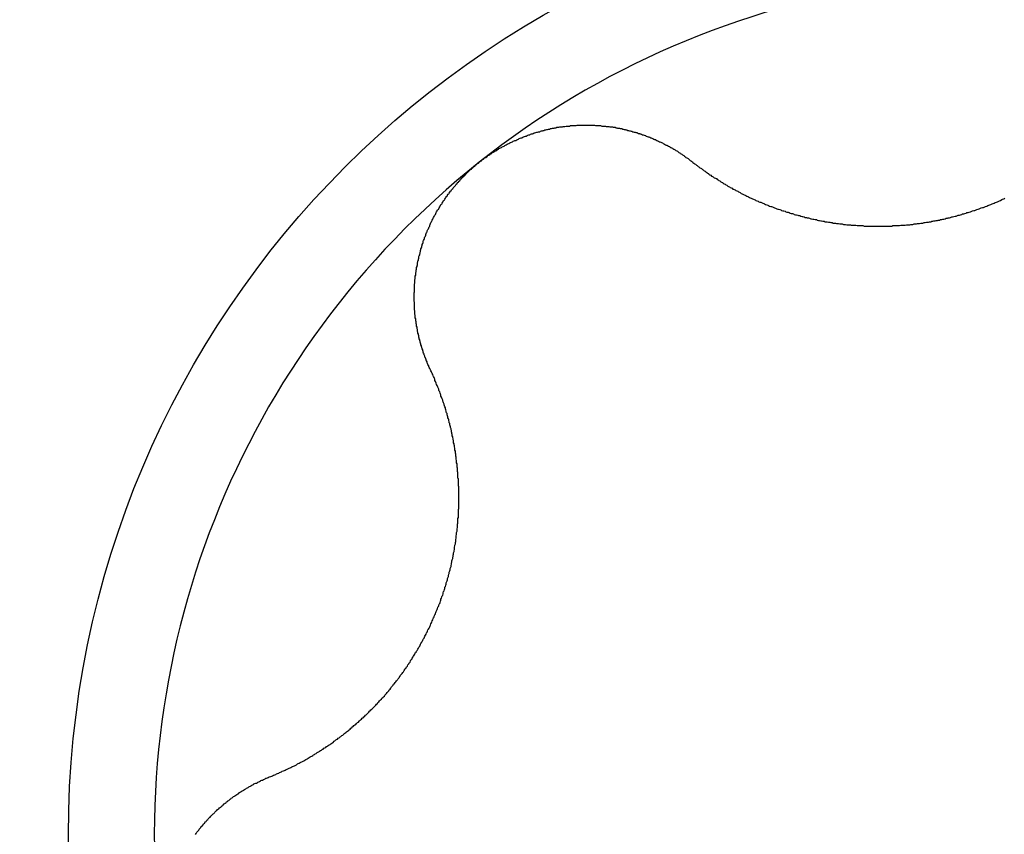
# Model space of a CAD drawing. Extents: x 1107 to 4046, y 937 to 3355.
# Tile 294 of 656: x 1455.93 to 1458.19, y 1883.72 to 1885.59. Entities that reach past the tile are written whole.
import ezdxf

# ---------------------------------------------------------------- set-up
doc = ezdxf.new("R2010")
doc.units = 0
doc.layers.add('KF_VIDA_L___C_RIGHT', color=7, linetype='CONTINUOUS')

# ---------------------------------------------------------------- blocks, each defined once
blk = doc.blocks.new('KF_VIDA_L___C_RIGHT')
at = {"layer": 'KF_VIDA_L___C_RIGHT'}
for points in [[(-129.238, 196.048, 0), (-129.237, 196.046, 0), (-129.235, 196.045, 0), (-129.233, 196.043, 0), (-129.231, 196.042, 0), (-129.229, 196.04, 0), (-129.227, 196.039, 0), (-129.225, 196.037, 0), (-129.223, 196.036, 0), (-129.221, 196.034, 0), (-129.219, 196.033, 0), (-129.217, 196.032, 0), (-129.215, 196.03, 0), (-129.213, 196.029, 0), (-129.211, 196.027, 0), (-129.209, 196.026, 0), (-129.207, 196.025, 0), (-129.205, 196.023, 0), (-129.203, 196.022, 0), (-129.201, 196.021, 0), (-129.2, 196.019, 0), (-129.198, 196.018, 0), (-129.196, 196.017, 0), (-129.194, 196.015, 0), (-129.192, 196.014, 0), (-129.19, 196.013, 0), (-129.188, 196.011, 0), (-129.185, 196.01, 0), (-129.183, 196.009, 0), (-129.181, 196.007, 0), (-129.179, 196.006, 0), (-129.177, 196.005, 0), (-129.175, 196.004, 0), (-129.173, 196.002, 0), (-129.171, 196.001, 0), (-129.169, 196, 0), (-129.167, 195.999, 0), (-129.165, 195.997, 0), (-129.163, 195.996, 0), (-129.161, 195.995, 0), (-129.159, 195.994, 0), (-129.157, 195.992, 0), (-129.155, 195.991, 0), (-129.153, 195.99, 0), (-129.151, 195.989, 0), (-129.149, 195.988, 0), (-129.147, 195.987, 0), (-129.145, 195.985, 0), (-129.142, 195.984, 0), (-129.14, 195.983, 0), (-129.138, 195.982, 0), (-129.136, 195.981, 0), (-129.134, 195.98, 0), (-129.132, 195.979, 0), (-129.13, 195.978, 0), (-129.128, 195.977, 0), (-129.126, 195.975, 0), (-129.124, 195.974, 0), (-129.122, 195.973, 0), (-129.119, 195.972, 0), (-129.117, 195.971, 0), (-129.115, 195.97, 0), (-129.113, 195.969, 0), (-129.111, 195.968, 0), (-129.109, 195.967, 0), (-129.107, 195.966, 0), (-129.105, 195.965, 0), (-129.103, 195.964, 0), (-129.1, 195.963, 0), (-129.098, 195.962, 0), (-129.096, 195.961, 0), (-129.094, 195.96, 0), (-129.092, 195.959, 0), (-129.09, 195.958, 0), (-129.087, 195.957, 0), (-129.085, 195.956, 0), (-129.083, 195.955, 0), (-129.081, 195.955, 0), (-129.079, 195.954, 0), (-129.076, 195.953, 0), (-129.074, 195.952, 0), (-129.072, 195.951, 0), (-129.07, 195.95, 0), (-129.067, 195.949, 0), (-129.065, 195.948, 0), (-129.063, 195.947, 0), (-129.061, 195.946, 0), (-129.058, 195.945, 0), (-129.056, 195.945, 0), (-129.054, 195.944, 0), (-129.051, 195.943, 0), (-129.049, 195.942, 0), (-129.047, 195.941, 0), (-129.044, 195.94, 0), (-129.042, 195.939, 0), (-129.04, 195.939, 0), (-129.037, 195.938, 0), (-129.035, 195.937, 0), (-129.033, 195.936, 0), (-129.03, 195.935, 0), (-129.028, 195.935, 0), (-129.025, 195.934, 0), (-129.023, 195.933, 0), (-129.021, 195.932, 0), (-129.018, 195.932, 0), (-129.016, 195.931, 0), (-129.013, 195.93, 0), (-129.011, 195.929, 0), (-129.008, 195.929, 0), (-129.006, 195.928, 0), (-129.004, 195.927, 0), (-129.001, 195.926, 0), (-128.999, 195.926, 0), (-128.996, 195.925, 0), (-128.994, 195.924, 0), (-128.991, 195.924, 0), (-128.989, 195.923, 0), (-128.986, 195.922, 0), (-128.984, 195.922, 0), (-128.981, 195.921, 0), (-128.979, 195.92, 0), (-128.976, 195.92, 0), (-128.974, 195.919, 0), (-128.971, 195.919, 0), (-128.969, 195.918, 0), (-128.966, 195.917, 0), (-128.964, 195.917, 0), (-128.961, 195.916, 0), (-128.959, 195.916, 0), (-128.956, 195.915, 0), (-128.953, 195.915, 0), (-128.951, 195.914, 0), (-128.948, 195.913, 0), (-128.946, 195.913, 0), (-128.943, 195.912, 0), (-128.941, 195.912, 0), (-128.938, 195.911, 0), (-128.935, 195.911, 0), (-128.933, 195.91, 0), (-128.93, 195.91, 0), (-128.928, 195.91, 0), (-128.925, 195.909, 0), (-128.922, 195.909, 0), (-128.92, 195.908, 0), (-128.917, 195.908, 0), (-128.915, 195.907, 0), (-128.912, 195.907, 0), (-128.909, 195.907, 0), (-128.907, 195.906, 0), (-128.904, 195.906, 0), (-128.902, 195.906, 0), (-128.899, 195.905, 0), (-128.896, 195.905, 0), (-128.894, 195.905, 0), (-128.891, 195.904, 0), (-128.888, 195.904, 0), (-128.886, 195.904, 0), (-128.883, 195.903, 0), (-128.881, 195.903, 0), (-128.878, 195.903, 0), (-128.875, 195.903, 0), (-128.873, 195.902, 0), (-128.87, 195.902, 0), (-128.867, 195.902, 0), (-128.865, 195.902, 0), (-128.862, 195.902, 0), (-128.859, 195.901, 0), (-128.857, 195.901, 0), (-128.854, 195.901, 0), (-128.851, 195.901, 0), (-128.849, 195.901, 0), (-128.846, 195.901, 0), (-128.843, 195.9, 0), (-128.841, 195.9, 0), (-128.838, 195.9, 0), (-128.836, 195.9, 0), (-128.833, 195.9, 0), (-128.83, 195.9, 0), (-128.828, 195.9, 0), (-128.825, 195.9, 0), (-128.822, 195.9, 0), (-128.82, 195.9, 0), (-128.817, 195.9, 0), (-128.814, 195.9, 0), (-128.812, 195.9, 0), (-128.809, 195.9, 0), (-128.806, 195.9, 0), (-128.804, 195.9, 0), (-128.801, 195.9, 0), (-128.798, 195.9, 0), (-128.796, 195.9, 0), (-128.793, 195.9, 0), (-128.791, 195.9, 0), (-128.788, 195.9, 0), (-128.785, 195.9, 0), (-128.783, 195.9, 0), (-128.78, 195.9, 0), (-128.777, 195.901, 0), (-128.775, 195.901, 0), (-128.772, 195.901, 0), (-128.77, 195.901, 0), (-128.767, 195.901, 0), (-128.764, 195.901, 0), (-128.762, 195.901, 0), (-128.759, 195.902, 0), (-128.757, 195.902, 0), (-128.754, 195.902, 0), (-128.751, 195.902, 0), (-128.749, 195.902, 0), (-128.746, 195.903, 0), (-128.744, 195.903, 0), (-128.741, 195.903, 0), (-128.738, 195.903, 0), (-128.736, 195.904, 0), (-128.733, 195.904, 0), (-128.731, 195.904, 0), (-128.728, 195.905, 0), (-128.726, 195.905, 0), (-128.723, 195.905, 0), (-128.721, 195.906, 0), (-128.718, 195.906, 0), (-128.716, 195.906, 0), (-128.713, 195.907, 0), (-128.711, 195.907, 0), (-128.708, 195.907, 0), (-128.705, 195.908, 0), (-128.703, 195.908, 0), (-128.7, 195.909, 0), (-128.698, 195.909, 0), (-128.695, 195.909, 0), (-128.693, 195.91, 0), (-128.69, 195.91, 0), (-128.688, 195.911, 0), (-128.685, 195.911, 0), (-128.683, 195.912, 0), (-128.68, 195.912, 0), (-128.678, 195.913, 0), (-128.675, 195.913, 0), (-128.673, 195.914, 0), (-128.67, 195.914, 0), (-128.668, 195.915, 0), (-128.665, 195.915, 0), (-128.662, 195.916, 0), (-128.66, 195.916, 0), (-128.657, 195.917, 0), (-128.655, 195.918, 0), (-128.652, 195.918, 0), (-128.65, 195.919, 0), (-128.647, 195.919, 0), (-128.645, 195.92, 0), (-128.642, 195.921, 0), (-128.64, 195.921, 0), (-128.637, 195.922, 0), (-128.634, 195.923, 0), (-128.632, 195.923, 0), (-128.629, 195.924, 0), (-128.627, 195.925, 0), (-128.624, 195.925, 0), (-128.622, 195.926, 0), (-128.619, 195.927, 0), (-128.617, 195.928, 0), (-128.614, 195.928, 0), (-128.612, 195.929, 0), (-128.609, 195.93, 0), (-128.607, 195.931, 0), (-128.604, 195.931, 0), (-128.602, 195.932, 0), (-128.599, 195.933, 0), (-128.596, 195.934, 0), (-128.594, 195.935, 0), (-128.591, 195.936, 0), (-128.589, 195.936, 0), (-128.586, 195.937, 0), (-128.584, 195.938, 0), (-128.581, 195.939, 0), (-128.579, 195.94, 0), (-128.576, 195.941, 0), (-128.574, 195.942, 0), (-128.571, 195.943, 0), (-128.569, 195.943, 0), (-128.566, 195.944, 0), (-128.564, 195.945, 0), (-128.561, 195.946, 0), (-128.559, 195.947, 0), (-128.557, 195.948, 0), (-128.554, 195.949, 0), (-128.552, 195.95, 0), (-128.549, 195.951, 0), (-128.547, 195.952, 0), (-128.544, 195.953, 0), (-128.542, 195.954, 0), (-128.539, 195.955, 0), (-128.537, 195.956, 0), (-128.534, 195.957, 0), (-128.532, 195.958, 0), (-128.53, 195.959, 0), (-128.527, 195.961, 0), (-128.525, 195.962, 0), (-128.522, 195.963, 0), (-128.52, 195.964, 0)], [(-129.728, 196.047, 0), (-129.727, 196.048, 0), (-129.725, 196.049, 0), (-129.723, 196.05, 0), (-129.722, 196.052, 0), (-129.72, 196.053, 0), (-129.718, 196.054, 0), (-129.717, 196.056, 0), (-129.715, 196.057, 0), (-129.713, 196.058, 0), (-129.711, 196.059, 0), (-129.71, 196.06, 0), (-129.708, 196.062, 0), (-129.706, 196.063, 0), (-129.704, 196.064, 0), (-129.703, 196.065, 0), (-129.701, 196.066, 0), (-129.699, 196.068, 0), (-129.697, 196.069, 0), (-129.695, 196.07, 0), (-129.694, 196.071, 0), (-129.692, 196.072, 0), (-129.69, 196.073, 0), (-129.688, 196.074, 0), (-129.686, 196.076, 0), (-129.684, 196.077, 0), (-129.683, 196.078, 0), (-129.681, 196.079, 0), (-129.679, 196.08, 0), (-129.677, 196.081, 0), (-129.675, 196.082, 0), (-129.673, 196.083, 0), (-129.671, 196.084, 0), (-129.669, 196.085, 0), (-129.668, 196.086, 0), (-129.666, 196.087, 0), (-129.664, 196.088, 0), (-129.662, 196.089, 0), (-129.66, 196.09, 0), (-129.658, 196.091, 0), (-129.656, 196.092, 0), (-129.654, 196.093, 0), (-129.652, 196.094, 0), (-129.65, 196.095, 0), (-129.648, 196.096, 0), (-129.646, 196.097, 0), (-129.644, 196.097, 0), (-129.642, 196.098, 0), (-129.64, 196.099, 0), (-129.638, 196.1, 0), (-129.636, 196.101, 0), (-129.634, 196.102, 0), (-129.632, 196.103, 0), (-129.63, 196.103, 0), (-129.628, 196.104, 0), (-129.626, 196.105, 0), (-129.624, 196.106, 0), (-129.622, 196.107, 0), (-129.62, 196.107, 0), (-129.618, 196.108, 0), (-129.616, 196.109, 0), (-129.614, 196.11, 0), (-129.612, 196.11, 0), (-129.61, 196.111, 0), (-129.608, 196.112, 0), (-129.606, 196.112, 0), (-129.604, 196.113, 0), (-129.602, 196.114, 0), (-129.6, 196.114, 0), (-129.598, 196.115, 0), (-129.596, 196.116, 0), (-129.594, 196.116, 0), (-129.592, 196.117, 0), (-129.589, 196.117, 0), (-129.587, 196.118, 0), (-129.585, 196.119, 0), (-129.583, 196.119, 0), (-129.581, 196.12, 0), (-129.579, 196.12, 0), (-129.577, 196.121, 0), (-129.575, 196.121, 0), (-129.573, 196.122, 0), (-129.571, 196.122, 0), (-129.569, 196.123, 0), (-129.566, 196.123, 0), (-129.564, 196.124, 0), (-129.562, 196.124, 0), (-129.56, 196.125, 0), (-129.558, 196.125, 0), (-129.556, 196.125, 0), (-129.554, 196.126, 0), (-129.552, 196.126, 0), (-129.55, 196.127, 0), (-129.547, 196.127, 0), (-129.545, 196.127, 0), (-129.543, 196.128, 0), (-129.541, 196.128, 0), (-129.539, 196.128, 0), (-129.537, 196.128, 0), (-129.535, 196.129, 0), (-129.533, 196.129, 0), (-129.531, 196.129, 0), (-129.528, 196.13, 0), (-129.526, 196.13, 0), (-129.524, 196.13, 0), (-129.522, 196.13, 0), (-129.52, 196.13, 0), (-129.518, 196.131, 0), (-129.516, 196.131, 0), (-129.514, 196.131, 0), (-129.511, 196.131, 0), (-129.509, 196.131, 0), (-129.507, 196.131, 0), (-129.505, 196.131, 0), (-129.503, 196.132, 0), (-129.501, 196.132, 0), (-129.499, 196.132, 0), (-129.497, 196.132, 0), (-129.494, 196.132, 0), (-129.492, 196.132, 0), (-129.49, 196.132, 0), (-129.488, 196.132, 0), (-129.486, 196.132, 0), (-129.484, 196.132, 0), (-129.482, 196.132, 0), (-129.48, 196.132, 0), (-129.478, 196.132, 0), (-129.476, 196.132, 0), (-129.473, 196.132, 0), (-129.471, 196.132, 0), (-129.469, 196.132, 0), (-129.467, 196.132, 0), (-129.465, 196.132, 0), (-129.463, 196.132, 0), (-129.461, 196.131, 0), (-129.459, 196.131, 0), (-129.457, 196.131, 0), (-129.455, 196.131, 0), (-129.453, 196.131, 0), (-129.451, 196.131, 0), (-129.449, 196.131, 0), (-129.446, 196.13, 0), (-129.444, 196.13, 0), (-129.442, 196.13, 0), (-129.44, 196.13, 0), (-129.438, 196.13, 0), (-129.436, 196.129, 0), (-129.434, 196.129, 0), (-129.432, 196.129, 0), (-129.43, 196.129, 0), (-129.428, 196.128, 0), (-129.426, 196.128, 0), (-129.424, 196.128, 0), (-129.422, 196.128, 0), (-129.42, 196.127, 0), (-129.418, 196.127, 0), (-129.416, 196.127, 0), (-129.414, 196.126, 0), (-129.412, 196.126, 0), (-129.41, 196.125, 0), (-129.408, 196.125, 0), (-129.406, 196.125, 0), (-129.404, 196.124, 0), (-129.402, 196.124, 0), (-129.4, 196.124, 0), (-129.398, 196.123, 0), (-129.397, 196.123, 0), (-129.395, 196.122, 0), (-129.393, 196.122, 0), (-129.391, 196.121, 0), (-129.389, 196.121, 0), (-129.387, 196.12, 0), (-129.385, 196.12, 0), (-129.383, 196.119, 0), (-129.381, 196.119, 0), (-129.379, 196.118, 0), (-129.377, 196.118, 0), (-129.376, 196.117, 0), (-129.374, 196.117, 0), (-129.372, 196.116, 0), (-129.37, 196.116, 0), (-129.368, 196.115, 0), (-129.366, 196.115, 0), (-129.364, 196.114, 0), (-129.362, 196.113, 0), (-129.36, 196.113, 0), (-129.359, 196.112, 0), (-129.357, 196.112, 0), (-129.355, 196.111, 0), (-129.353, 196.11, 0), (-129.351, 196.11, 0), (-129.349, 196.109, 0), (-129.347, 196.108, 0), (-129.345, 196.108, 0), (-129.344, 196.107, 0), (-129.342, 196.106, 0), (-129.34, 196.105, 0), (-129.338, 196.105, 0), (-129.336, 196.104, 0), (-129.334, 196.103, 0), (-129.333, 196.103, 0), (-129.331, 196.102, 0), (-129.329, 196.101, 0), (-129.327, 196.1, 0), (-129.325, 196.099, 0), (-129.323, 196.099, 0), (-129.322, 196.098, 0), (-129.32, 196.097, 0), (-129.318, 196.096, 0), (-129.316, 196.095, 0), (-129.314, 196.094, 0), (-129.313, 196.094, 0), (-129.311, 196.093, 0), (-129.309, 196.092, 0), (-129.307, 196.091, 0), (-129.305, 196.09, 0), (-129.304, 196.089, 0), (-129.302, 196.088, 0), (-129.3, 196.087, 0), (-129.298, 196.086, 0), (-129.297, 196.086, 0), (-129.295, 196.085, 0), (-129.293, 196.084, 0), (-129.291, 196.083, 0), (-129.29, 196.082, 0), (-129.288, 196.081, 0), (-129.286, 196.08, 0), (-129.284, 196.079, 0), (-129.283, 196.078, 0), (-129.281, 196.077, 0), (-129.279, 196.076, 0), (-129.278, 196.075, 0), (-129.276, 196.074, 0), (-129.274, 196.073, 0), (-129.272, 196.072, 0), (-129.271, 196.071, 0), (-129.269, 196.069, 0), (-129.267, 196.068, 0), (-129.266, 196.067, 0), (-129.264, 196.066, 0), (-129.262, 196.065, 0), (-129.261, 196.064, 0), (-129.259, 196.063, 0), (-129.258, 196.062, 0), (-129.256, 196.061, 0), (-129.254, 196.059, 0), (-129.253, 196.058, 0), (-129.251, 196.057, 0), (-129.249, 196.056, 0), (-129.248, 196.055, 0), (-129.246, 196.054, 0), (-129.245, 196.052, 0), (-129.243, 196.051, 0), (-129.242, 196.05, 0), (-129.24, 196.049, 0), (-129.238, 196.048, 0)], [(-129.84, 195.57, 0), (-129.841, 195.571, 0), (-129.842, 195.573, 0), (-129.843, 195.575, 0), (-129.844, 195.577, 0), (-129.844, 195.579, 0), (-129.845, 195.58, 0), (-129.846, 195.582, 0), (-129.847, 195.584, 0), (-129.848, 195.586, 0), (-129.848, 195.588, 0), (-129.849, 195.59, 0), (-129.85, 195.591, 0), (-129.85, 195.593, 0), (-129.851, 195.595, 0), (-129.852, 195.597, 0), (-129.853, 195.599, 0), (-129.853, 195.601, 0), (-129.854, 195.603, 0), (-129.855, 195.604, 0), (-129.855, 195.606, 0), (-129.856, 195.608, 0), (-129.857, 195.61, 0), (-129.857, 195.612, 0), (-129.858, 195.614, 0), (-129.858, 195.616, 0), (-129.859, 195.618, 0), (-129.86, 195.62, 0), (-129.86, 195.621, 0), (-129.861, 195.623, 0), (-129.861, 195.625, 0), (-129.862, 195.627, 0), (-129.862, 195.629, 0), (-129.863, 195.631, 0), (-129.864, 195.633, 0), (-129.864, 195.635, 0), (-129.865, 195.637, 0), (-129.865, 195.639, 0), (-129.866, 195.641, 0), (-129.866, 195.643, 0), (-129.867, 195.644, 0), (-129.867, 195.646, 0), (-129.867, 195.648, 0), (-129.868, 195.65, 0), (-129.868, 195.652, 0), (-129.869, 195.654, 0), (-129.869, 195.656, 0), (-129.87, 195.658, 0), (-129.87, 195.66, 0), (-129.87, 195.662, 0), (-129.871, 195.664, 0), (-129.871, 195.666, 0), (-129.871, 195.668, 0), (-129.872, 195.67, 0), (-129.872, 195.672, 0), (-129.872, 195.674, 0), (-129.873, 195.676, 0), (-129.873, 195.678, 0), (-129.873, 195.68, 0), (-129.874, 195.682, 0), (-129.874, 195.683, 0), (-129.874, 195.685, 0), (-129.874, 195.687, 0), (-129.875, 195.689, 0), (-129.875, 195.691, 0), (-129.875, 195.693, 0), (-129.875, 195.695, 0), (-129.876, 195.697, 0), (-129.876, 195.699, 0), (-129.876, 195.701, 0), (-129.876, 195.703, 0), (-129.876, 195.705, 0), (-129.877, 195.707, 0), (-129.877, 195.709, 0), (-129.877, 195.711, 0), (-129.877, 195.713, 0), (-129.877, 195.715, 0), (-129.877, 195.717, 0), (-129.877, 195.719, 0), (-129.877, 195.721, 0), (-129.877, 195.723, 0), (-129.877, 195.725, 0), (-129.878, 195.727, 0), (-129.878, 195.729, 0), (-129.878, 195.731, 0), (-129.878, 195.733, 0), (-129.878, 195.735, 0), (-129.878, 195.737, 0), (-129.878, 195.739, 0), (-129.878, 195.741, 0), (-129.878, 195.743, 0), (-129.878, 195.745, 0), (-129.878, 195.747, 0), (-129.877, 195.749, 0), (-129.877, 195.751, 0), (-129.877, 195.753, 0), (-129.877, 195.755, 0), (-129.877, 195.757, 0), (-129.877, 195.759, 0), (-129.877, 195.761, 0), (-129.877, 195.763, 0), (-129.877, 195.765, 0), (-129.877, 195.767, 0), (-129.876, 195.769, 0), (-129.876, 195.771, 0), (-129.876, 195.773, 0), (-129.876, 195.775, 0), (-129.876, 195.777, 0), (-129.875, 195.779, 0), (-129.875, 195.781, 0), (-129.875, 195.783, 0), (-129.875, 195.785, 0), (-129.874, 195.787, 0), (-129.874, 195.789, 0), (-129.874, 195.791, 0), (-129.874, 195.793, 0), (-129.873, 195.795, 0), (-129.873, 195.797, 0), (-129.873, 195.799, 0), (-129.872, 195.801, 0), (-129.872, 195.803, 0), (-129.872, 195.805, 0), (-129.871, 195.807, 0), (-129.871, 195.809, 0), (-129.87, 195.811, 0), (-129.87, 195.814, 0), (-129.87, 195.816, 0), (-129.869, 195.818, 0), (-129.869, 195.82, 0), (-129.868, 195.822, 0), (-129.868, 195.824, 0), (-129.867, 195.826, 0), (-129.867, 195.828, 0), (-129.867, 195.83, 0), (-129.866, 195.832, 0), (-129.865, 195.834, 0), (-129.865, 195.836, 0), (-129.864, 195.838, 0), (-129.864, 195.84, 0), (-129.863, 195.842, 0), (-129.863, 195.844, 0), (-129.862, 195.846, 0), (-129.862, 195.848, 0), (-129.861, 195.85, 0), (-129.86, 195.852, 0), (-129.86, 195.854, 0), (-129.859, 195.856, 0), (-129.859, 195.858, 0), (-129.858, 195.86, 0), (-129.857, 195.862, 0), (-129.857, 195.865, 0), (-129.856, 195.867, 0), (-129.855, 195.869, 0), (-129.854, 195.871, 0), (-129.854, 195.873, 0), (-129.853, 195.875, 0), (-129.852, 195.877, 0), (-129.851, 195.879, 0), (-129.851, 195.881, 0), (-129.85, 195.883, 0), (-129.849, 195.885, 0), (-129.848, 195.887, 0), (-129.848, 195.889, 0), (-129.847, 195.891, 0), (-129.846, 195.892, 0), (-129.845, 195.894, 0), (-129.844, 195.896, 0), (-129.843, 195.898, 0), (-129.842, 195.9, 0), (-129.842, 195.902, 0), (-129.841, 195.904, 0), (-129.84, 195.906, 0), (-129.839, 195.908, 0), (-129.838, 195.91, 0), (-129.837, 195.912, 0), (-129.836, 195.914, 0), (-129.835, 195.916, 0), (-129.834, 195.918, 0), (-129.833, 195.92, 0), (-129.832, 195.922, 0), (-129.831, 195.924, 0), (-129.83, 195.925, 0), (-129.829, 195.927, 0), (-129.828, 195.929, 0), (-129.827, 195.931, 0), (-129.826, 195.933, 0), (-129.825, 195.935, 0), (-129.824, 195.937, 0), (-129.822, 195.939, 0), (-129.821, 195.94, 0), (-129.82, 195.942, 0), (-129.819, 195.944, 0), (-129.818, 195.946, 0), (-129.817, 195.948, 0), (-129.816, 195.95, 0), (-129.814, 195.951, 0), (-129.813, 195.953, 0), (-129.812, 195.955, 0), (-129.811, 195.957, 0), (-129.81, 195.959, 0), (-129.808, 195.96, 0), (-129.807, 195.962, 0), (-129.806, 195.964, 0), (-129.805, 195.966, 0), (-129.803, 195.968, 0), (-129.802, 195.969, 0), (-129.801, 195.971, 0), (-129.8, 195.973, 0), (-129.798, 195.974, 0), (-129.797, 195.976, 0), (-129.796, 195.978, 0), (-129.794, 195.98, 0), (-129.793, 195.981, 0), (-129.792, 195.983, 0), (-129.79, 195.985, 0), (-129.789, 195.986, 0), (-129.788, 195.988, 0), (-129.786, 195.99, 0), (-129.785, 195.991, 0), (-129.783, 195.993, 0), (-129.782, 195.995, 0), (-129.781, 195.996, 0), (-129.779, 195.998, 0), (-129.778, 196, 0), (-129.776, 196.001, 0), (-129.775, 196.003, 0), (-129.773, 196.004, 0), (-129.772, 196.006, 0), (-129.771, 196.008, 0), (-129.769, 196.009, 0), (-129.768, 196.011, 0), (-129.766, 196.012, 0), (-129.765, 196.014, 0), (-129.763, 196.015, 0), (-129.762, 196.017, 0), (-129.76, 196.018, 0), (-129.759, 196.02, 0), (-129.757, 196.021, 0), (-129.756, 196.023, 0), (-129.754, 196.024, 0), (-129.752, 196.026, 0), (-129.751, 196.027, 0), (-129.749, 196.029, 0), (-129.748, 196.03, 0), (-129.746, 196.031, 0), (-129.745, 196.033, 0), (-129.743, 196.034, 0), (-129.741, 196.036, 0), (-129.74, 196.037, 0), (-129.738, 196.038, 0), (-129.737, 196.04, 0), (-129.735, 196.041, 0), (-129.733, 196.043, 0), (-129.732, 196.044, 0), (-129.73, 196.045, 0), (-129.728, 196.047, 0)], [(-130.21, 194.634, 0), (-130.207, 194.635, 0), (-130.205, 194.636, 0), (-130.203, 194.637, 0), (-130.201, 194.638, 0), (-130.198, 194.639, 0), (-130.196, 194.64, 0), (-130.194, 194.641, 0), (-130.192, 194.642, 0), (-130.189, 194.643, 0), (-130.187, 194.644, 0), (-130.185, 194.645, 0), (-130.183, 194.646, 0), (-130.181, 194.647, 0), (-130.178, 194.648, 0), (-130.176, 194.649, 0), (-130.174, 194.65, 0), (-130.172, 194.651, 0), (-130.17, 194.652, 0), (-130.168, 194.653, 0), (-130.165, 194.654, 0), (-130.163, 194.655, 0), (-130.161, 194.656, 0), (-130.159, 194.657, 0), (-130.157, 194.658, 0), (-130.155, 194.659, 0), (-130.153, 194.66, 0), (-130.15, 194.661, 0), (-130.148, 194.662, 0), (-130.146, 194.664, 0), (-130.144, 194.665, 0), (-130.142, 194.666, 0), (-130.14, 194.667, 0), (-130.138, 194.668, 0), (-130.136, 194.669, 0), (-130.133, 194.67, 0), (-130.131, 194.671, 0), (-130.129, 194.673, 0), (-130.127, 194.674, 0), (-130.125, 194.675, 0), (-130.123, 194.676, 0), (-130.121, 194.677, 0), (-130.119, 194.679, 0), (-130.117, 194.68, 0), (-130.115, 194.681, 0), (-130.113, 194.682, 0), (-130.111, 194.683, 0), (-130.109, 194.685, 0), (-130.107, 194.686, 0), (-130.105, 194.687, 0), (-130.103, 194.688, 0), (-130.101, 194.69, 0), (-130.099, 194.691, 0), (-130.097, 194.692, 0), (-130.095, 194.693, 0), (-130.093, 194.695, 0), (-130.091, 194.696, 0), (-130.089, 194.697, 0), (-130.087, 194.698, 0), (-130.085, 194.7, 0), (-130.083, 194.701, 0), (-130.081, 194.702, 0), (-130.079, 194.704, 0), (-130.077, 194.705, 0), (-130.075, 194.706, 0), (-130.073, 194.708, 0), (-130.071, 194.709, 0), (-130.069, 194.71, 0), (-130.067, 194.712, 0), (-130.065, 194.713, 0), (-130.063, 194.714, 0), (-130.062, 194.716, 0), (-130.06, 194.717, 0), (-130.058, 194.719, 0), (-130.056, 194.72, 0), (-130.054, 194.721, 0), (-130.052, 194.723, 0), (-130.05, 194.724, 0), (-130.048, 194.726, 0), (-130.046, 194.727, 0), (-130.044, 194.729, 0), (-130.042, 194.73, 0), (-130.04, 194.732, 0), (-130.039, 194.733, 0), (-130.037, 194.735, 0), (-130.035, 194.736, 0), (-130.033, 194.738, 0), (-130.031, 194.739, 0), (-130.029, 194.741, 0), (-130.027, 194.742, 0), (-130.025, 194.744, 0), (-130.023, 194.746, 0), (-130.021, 194.747, 0), (-130.02, 194.749, 0), (-130.018, 194.75, 0), (-130.016, 194.752, 0), (-130.014, 194.754, 0), (-130.012, 194.755, 0), (-130.01, 194.757, 0), (-130.008, 194.759, 0), (-130.006, 194.76, 0), (-130.004, 194.762, 0), (-130.003, 194.764, 0), (-130.001, 194.765, 0), (-129.999, 194.767, 0), (-129.997, 194.769, 0), (-129.995, 194.77, 0), (-129.993, 194.772, 0), (-129.991, 194.774, 0), (-129.99, 194.776, 0), (-129.988, 194.777, 0), (-129.986, 194.779, 0), (-129.984, 194.781, 0), (-129.982, 194.783, 0), (-129.98, 194.785, 0), (-129.979, 194.786, 0), (-129.977, 194.788, 0), (-129.975, 194.79, 0), (-129.973, 194.792, 0), (-129.971, 194.794, 0), (-129.969, 194.796, 0), (-129.968, 194.797, 0), (-129.966, 194.799, 0), (-129.964, 194.801, 0), (-129.962, 194.803, 0), (-129.961, 194.805, 0), (-129.959, 194.807, 0), (-129.957, 194.809, 0), (-129.955, 194.811, 0), (-129.953, 194.813, 0), (-129.952, 194.815, 0), (-129.95, 194.817, 0), (-129.948, 194.818, 0), (-129.946, 194.82, 0), (-129.945, 194.822, 0), (-129.943, 194.824, 0), (-129.941, 194.826, 0), (-129.94, 194.828, 0), (-129.938, 194.83, 0), (-129.936, 194.832, 0), (-129.935, 194.834, 0), (-129.933, 194.836, 0), (-129.931, 194.838, 0), (-129.93, 194.841, 0), (-129.928, 194.843, 0), (-129.926, 194.845, 0), (-129.925, 194.847, 0), (-129.923, 194.849, 0), (-129.921, 194.851, 0), (-129.92, 194.853, 0), (-129.918, 194.855, 0), (-129.916, 194.857, 0), (-129.915, 194.859, 0), (-129.913, 194.861, 0), (-129.912, 194.863, 0), (-129.91, 194.866, 0), (-129.909, 194.868, 0), (-129.907, 194.87, 0), (-129.905, 194.872, 0), (-129.904, 194.874, 0), (-129.902, 194.876, 0), (-129.901, 194.879, 0), (-129.899, 194.881, 0), (-129.898, 194.883, 0), (-129.896, 194.885, 0), (-129.895, 194.887, 0), (-129.893, 194.889, 0), (-129.892, 194.892, 0), (-129.89, 194.894, 0), (-129.889, 194.896, 0), (-129.887, 194.898, 0), (-129.886, 194.901, 0), (-129.885, 194.903, 0), (-129.883, 194.905, 0), (-129.882, 194.907, 0), (-129.88, 194.91, 0), (-129.879, 194.912, 0), (-129.878, 194.914, 0), (-129.876, 194.916, 0), (-129.875, 194.919, 0), (-129.873, 194.921, 0), (-129.872, 194.923, 0), (-129.871, 194.925, 0), (-129.869, 194.928, 0), (-129.868, 194.93, 0), (-129.867, 194.932, 0), (-129.865, 194.935, 0), (-129.864, 194.937, 0), (-129.863, 194.939, 0), (-129.862, 194.941, 0), (-129.86, 194.944, 0), (-129.859, 194.946, 0), (-129.858, 194.948, 0), (-129.857, 194.951, 0), (-129.855, 194.953, 0), (-129.854, 194.955, 0), (-129.853, 194.958, 0), (-129.852, 194.96, 0), (-129.85, 194.962, 0), (-129.849, 194.965, 0), (-129.848, 194.967, 0), (-129.847, 194.969, 0), (-129.846, 194.972, 0), (-129.845, 194.974, 0), (-129.843, 194.976, 0), (-129.842, 194.979, 0), (-129.841, 194.981, 0), (-129.84, 194.983, 0), (-129.839, 194.986, 0), (-129.838, 194.988, 0), (-129.837, 194.99, 0), (-129.836, 194.993, 0), (-129.835, 194.995, 0), (-129.834, 194.998, 0), (-129.833, 195, 0), (-129.832, 195.002, 0), (-129.831, 195.005, 0), (-129.83, 195.007, 0), (-129.829, 195.009, 0), (-129.828, 195.012, 0), (-129.827, 195.014, 0), (-129.826, 195.016, 0), (-129.825, 195.019, 0), (-129.824, 195.021, 0), (-129.823, 195.024, 0), (-129.822, 195.026, 0), (-129.821, 195.028, 0), (-129.82, 195.031, 0), (-129.819, 195.033, 0), (-129.818, 195.035, 0), (-129.817, 195.038, 0), (-129.816, 195.04, 0), (-129.816, 195.043, 0), (-129.815, 195.045, 0), (-129.814, 195.048, 0), (-129.813, 195.05, 0), (-129.812, 195.052, 0), (-129.811, 195.055, 0), (-129.811, 195.057, 0), (-129.81, 195.06, 0), (-129.809, 195.062, 0), (-129.808, 195.065, 0), (-129.807, 195.067, 0), (-129.807, 195.07, 0), (-129.806, 195.072, 0), (-129.805, 195.075, 0), (-129.804, 195.077, 0), (-129.804, 195.08, 0), (-129.803, 195.082, 0), (-129.802, 195.085, 0), (-129.801, 195.087, 0), (-129.801, 195.09, 0), (-129.8, 195.092, 0), (-129.799, 195.095, 0), (-129.799, 195.097, 0), (-129.798, 195.1, 0), (-129.797, 195.102, 0), (-129.797, 195.105, 0), (-129.796, 195.108, 0), (-129.795, 195.11, 0), (-129.795, 195.113, 0), (-129.794, 195.115, 0), (-129.793, 195.118, 0), (-129.793, 195.12, 0), (-129.792, 195.123, 0), (-129.792, 195.126, 0), (-129.791, 195.128, 0), (-129.791, 195.131, 0), (-129.79, 195.133, 0), (-129.789, 195.136, 0), (-129.789, 195.139, 0), (-129.788, 195.141, 0), (-129.788, 195.144, 0), (-129.787, 195.146, 0), (-129.787, 195.149, 0), (-129.786, 195.152, 0), (-129.786, 195.154, 0), (-129.785, 195.157, 0), (-129.785, 195.159, 0), (-129.785, 195.162, 0), (-129.784, 195.165, 0), (-129.784, 195.167, 0), (-129.783, 195.17, 0), (-129.783, 195.173, 0), (-129.782, 195.175, 0), (-129.782, 195.178, 0), (-129.782, 195.18, 0), (-129.781, 195.183, 0), (-129.781, 195.186, 0), (-129.781, 195.188, 0), (-129.78, 195.191, 0), (-129.78, 195.194, 0), (-129.78, 195.196, 0), (-129.779, 195.199, 0), (-129.779, 195.201, 0), (-129.779, 195.204, 0), (-129.778, 195.207, 0), (-129.778, 195.209, 0), (-129.778, 195.212, 0), (-129.778, 195.215, 0), (-129.777, 195.217, 0), (-129.777, 195.22, 0), (-129.777, 195.223, 0), (-129.777, 195.225, 0), (-129.777, 195.228, 0), (-129.776, 195.23, 0), (-129.776, 195.233, 0), (-129.776, 195.236, 0), (-129.776, 195.238, 0), (-129.776, 195.241, 0), (-129.776, 195.244, 0), (-129.776, 195.246, 0), (-129.776, 195.249, 0), (-129.775, 195.251, 0), (-129.775, 195.254, 0), (-129.775, 195.257, 0), (-129.775, 195.259, 0), (-129.775, 195.262, 0), (-129.775, 195.264, 0), (-129.775, 195.267, 0), (-129.775, 195.27, 0), (-129.775, 195.272, 0), (-129.775, 195.275, 0), (-129.775, 195.277, 0), (-129.775, 195.28, 0), (-129.775, 195.283, 0), (-129.775, 195.285, 0), (-129.775, 195.288, 0), (-129.775, 195.29, 0), (-129.775, 195.293, 0), (-129.775, 195.296, 0), (-129.775, 195.298, 0), (-129.775, 195.301, 0), (-129.776, 195.303, 0), (-129.776, 195.306, 0), (-129.776, 195.308, 0), (-129.776, 195.311, 0), (-129.776, 195.314, 0), (-129.776, 195.316, 0), (-129.776, 195.319, 0), (-129.777, 195.321, 0), (-129.777, 195.324, 0), (-129.777, 195.326, 0), (-129.777, 195.329, 0), (-129.777, 195.331, 0), (-129.777, 195.334, 0), (-129.778, 195.336, 0), (-129.778, 195.339, 0), (-129.778, 195.341, 0), (-129.778, 195.344, 0), (-129.779, 195.346, 0), (-129.779, 195.349, 0), (-129.779, 195.351, 0), (-129.779, 195.354, 0), (-129.78, 195.356, 0), (-129.78, 195.359, 0), (-129.78, 195.361, 0), (-129.781, 195.364, 0), (-129.781, 195.366, 0), (-129.781, 195.369, 0), (-129.782, 195.371, 0), (-129.782, 195.373, 0), (-129.782, 195.376, 0), (-129.783, 195.378, 0), (-129.783, 195.381, 0), (-129.783, 195.383, 0), (-129.784, 195.385, 0), (-129.784, 195.388, 0), (-129.784, 195.39, 0), (-129.785, 195.393, 0), (-129.785, 195.395, 0), (-129.786, 195.397, 0), (-129.786, 195.4, 0), (-129.787, 195.402, 0), (-129.787, 195.404, 0), (-129.787, 195.407, 0), (-129.788, 195.409, 0), (-129.788, 195.411, 0), (-129.789, 195.414, 0), (-129.789, 195.416, 0), (-129.79, 195.418, 0), (-129.79, 195.421, 0), (-129.791, 195.423, 0), (-129.791, 195.425, 0), (-129.792, 195.427, 0), (-129.792, 195.43, 0), (-129.793, 195.432, 0), (-129.793, 195.434, 0), (-129.794, 195.437, 0), (-129.794, 195.439, 0), (-129.795, 195.441, 0), (-129.796, 195.443, 0), (-129.796, 195.446, 0), (-129.797, 195.448, 0), (-129.797, 195.45, 0), (-129.798, 195.453, 0), (-129.798, 195.455, 0), (-129.799, 195.457, 0), (-129.8, 195.459, 0), (-129.8, 195.462, 0), (-129.801, 195.464, 0), (-129.802, 195.466, 0), (-129.802, 195.469, 0), (-129.803, 195.471, 0), (-129.804, 195.473, 0), (-129.804, 195.475, 0), (-129.805, 195.478, 0), (-129.806, 195.48, 0), (-129.806, 195.482, 0), (-129.807, 195.485, 0), (-129.808, 195.487, 0), (-129.809, 195.489, 0), (-129.809, 195.491, 0), (-129.81, 195.494, 0), (-129.811, 195.496, 0), (-129.812, 195.498, 0), (-129.812, 195.5, 0), (-129.813, 195.503, 0), (-129.814, 195.505, 0), (-129.815, 195.507, 0), (-129.816, 195.509, 0), (-129.816, 195.512, 0), (-129.817, 195.514, 0), (-129.818, 195.516, 0), (-129.819, 195.519, 0), (-129.82, 195.521, 0), (-129.821, 195.523, 0), (-129.821, 195.525, 0), (-129.822, 195.527, 0), (-129.823, 195.53, 0), (-129.824, 195.532, 0), (-129.825, 195.534, 0), (-129.826, 195.536, 0), (-129.827, 195.539, 0), (-129.828, 195.541, 0), (-129.829, 195.543, 0), (-129.83, 195.545, 0), (-129.83, 195.548, 0), (-129.831, 195.55, 0), (-129.832, 195.552, 0), (-129.833, 195.554, 0), (-129.834, 195.556, 0), (-129.835, 195.559, 0), (-129.836, 195.561, 0), (-129.837, 195.563, 0), (-129.838, 195.565, 0), (-129.839, 195.567, 0), (-129.84, 195.57, 0)], [(-130.38, 194.502, 0), (-130.379, 194.504, 0), (-130.378, 194.506, 0), (-130.377, 194.507, 0), (-130.376, 194.509, 0), (-130.374, 194.51, 0), (-130.373, 194.512, 0), (-130.372, 194.514, 0), (-130.371, 194.515, 0), (-130.369, 194.517, 0), (-130.368, 194.518, 0), (-130.367, 194.52, 0), (-130.365, 194.521, 0), (-130.364, 194.523, 0), (-130.363, 194.524, 0), (-130.362, 194.526, 0), (-130.36, 194.528, 0), (-130.359, 194.529, 0), (-130.358, 194.531, 0), (-130.356, 194.532, 0), (-130.355, 194.533, 0), (-130.354, 194.535, 0), (-130.352, 194.536, 0), (-130.351, 194.538, 0), (-130.35, 194.539, 0), (-130.348, 194.541, 0), (-130.347, 194.542, 0), (-130.345, 194.544, 0), (-130.344, 194.545, 0), (-130.343, 194.546, 0), (-130.341, 194.548, 0), (-130.34, 194.549, 0), (-130.338, 194.55, 0), (-130.337, 194.552, 0), (-130.336, 194.553, 0), (-130.334, 194.555, 0), (-130.333, 194.556, 0), (-130.331, 194.557, 0), (-130.33, 194.559, 0), (-130.328, 194.56, 0), (-130.327, 194.561, 0), (-130.325, 194.563, 0), (-130.324, 194.564, 0), (-130.322, 194.565, 0), (-130.321, 194.566, 0), (-130.319, 194.568, 0), (-130.318, 194.569, 0), (-130.316, 194.57, 0), (-130.315, 194.572, 0), (-130.313, 194.573, 0), (-130.312, 194.574, 0), (-130.31, 194.575, 0), (-130.309, 194.577, 0), (-130.307, 194.578, 0), (-130.306, 194.579, 0), (-130.304, 194.58, 0), (-130.303, 194.581, 0), (-130.301, 194.583, 0), (-130.299, 194.584, 0), (-130.298, 194.585, 0), (-130.296, 194.586, 0), (-130.295, 194.587, 0), (-130.293, 194.589, 0), (-130.291, 194.59, 0), (-130.29, 194.591, 0), (-130.288, 194.592, 0), (-130.286, 194.593, 0), (-130.285, 194.594, 0), (-130.283, 194.595, 0), (-130.281, 194.596, 0), (-130.28, 194.598, 0), (-130.278, 194.599, 0), (-130.276, 194.6, 0), (-130.275, 194.601, 0), (-130.273, 194.602, 0), (-130.271, 194.603, 0), (-130.27, 194.604, 0), (-130.268, 194.605, 0), (-130.266, 194.606, 0), (-130.265, 194.607, 0), (-130.263, 194.608, 0), (-130.261, 194.609, 0), (-130.259, 194.61, 0), (-130.258, 194.611, 0), (-130.256, 194.612, 0), (-130.254, 194.613, 0), (-130.253, 194.614, 0), (-130.251, 194.615, 0), (-130.249, 194.616, 0), (-130.247, 194.617, 0), (-130.246, 194.618, 0), (-130.244, 194.619, 0), (-130.242, 194.62, 0), (-130.24, 194.62, 0), (-130.238, 194.621, 0), (-130.237, 194.622, 0), (-130.235, 194.623, 0), (-130.233, 194.624, 0), (-130.231, 194.625, 0), (-130.23, 194.626, 0), (-130.228, 194.627, 0), (-130.226, 194.627, 0), (-130.224, 194.628, 0), (-130.222, 194.629, 0), (-130.22, 194.63, 0), (-130.219, 194.631, 0), (-130.217, 194.631, 0), (-130.215, 194.632, 0), (-130.213, 194.633, 0), (-130.211, 194.634, 0), (-130.21, 194.634, 0)]]:
    blk.add_polyline3d(points, dxfattribs=at)
for radius in [4.7, 3.6, 2.1725]:
    blk.add_circle((-128.5, 194.5), radius, dxfattribs=at)
for start, end in [(68.4584, 128.4584), (128.4584, 188.4584)]:
    blk.add_arc((-128.5, 194.5), 1.975, start, end, dxfattribs=at)

msp = doc.modelspace()

# ---------------------------------------------------------------- block references
at = {"layer": 'KF_VIDA_L___C_RIGHT'}
msp.add_blockref('KF_VIDA_L___C_RIGHT', (1586.7097, 1689.2132), dxfattribs=at)

doc.saveas('drawing.dxf')
